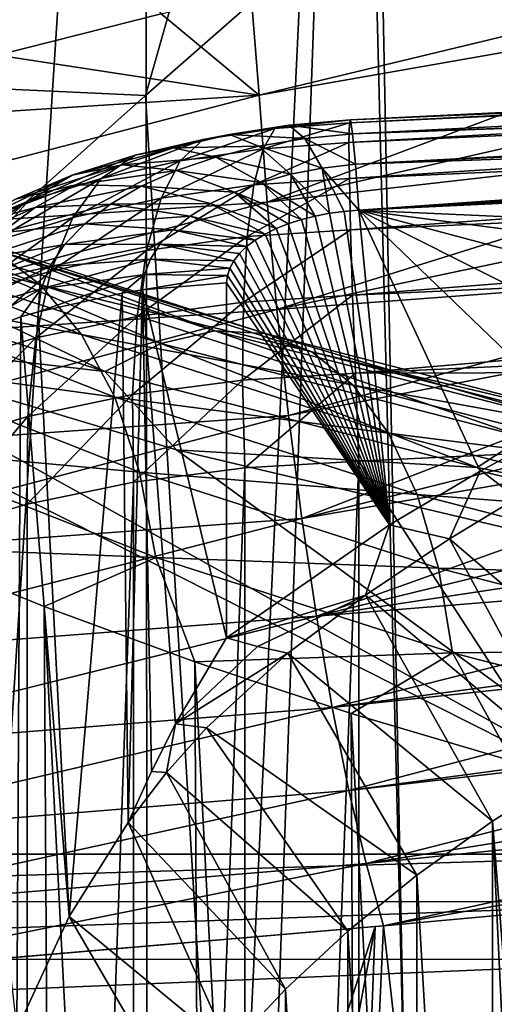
# Model space of a CAD drawing. Header units: metres. Extents: x -109 to 109, y -78 to 121.
# Tile 800 of 1056: x -8.34 to -6.61, y 0.94 to 4.54. Entities that reach past the tile are written whole.
import ezdxf

# ---------------------------------------------------------------- set-up
doc = ezdxf.new("R2010")
doc.units = ezdxf.units.M
doc.layers.add('solid_508554_SW0001', color=7, linetype='CONTINUOUS')

msp = doc.modelspace()

# ---------------------------------------------------------------- linework, layer by layer
at = {"layer": 'solid_508554_SW0001'}
for points in [[(-34.869118, 11.46491, -7.773969), (-4.682198, -7.183285, 2.992571), (-32.970078, 13.057232, -8.693296)], [(-4.682198, -7.183285, 2.992571), (-4.682198, 13.057236, -8.693299), (-32.970078, 13.057232, -8.693296)], [(-34.869118, 11.46491, -7.773969), (-36.770775, 9.875168, -6.856131), (-4.682198, -7.183285, 2.992571)], [(-8.575221, 9.975522, -28.92189), (-7.885233, 9.538446, -29.678926), (-8.7341, -3.651943, -52.525349)], [(-36.770775, 9.875168, -6.856131), (-37.230968, 9.509166, -6.64482), (-4.682198, -7.183285, 2.992571)], [(-7.885233, 9.538446, -29.678926), (-7.872476, -7.004437, -58.332043), (-8.7341, -3.651943, -52.525349)], [(-7.885233, 9.538446, -29.678926), (-7.105421, 9.139865, -30.369289), (-7.872476, -7.004437, -58.332043)], [(-37.230968, 9.509166, -6.64482), (-37.714027, 9.16053, -6.443535), (-4.682198, -7.183285, 2.992571)], [(-37.714027, 9.16053, -6.443535), (-38.218876, 8.830504, -6.252995), (-4.682198, -7.183285, 2.992571)], [(-7.105421, 9.139865, -30.369289), (-7.701826, -7.646026, -59.443306), (-7.872476, -7.004437, -58.332043)], [(-7.105421, 9.139865, -30.369289), (-6.703133, -11.294334, -65.76236), (-7.701826, -7.646026, -59.443306)], [(-7.105421, 9.139865, -30.369289), (-6.246564, 8.785279, -30.98345), (-6.703133, -11.294334, -65.76236)], [(-38.218876, 8.830504, -6.252995), (-38.744343, 8.520358, -6.073932), (-4.682198, -7.183285, 2.992571)], [(-6.246564, 8.785279, -30.98345), (-6.602909, -11.652555, -66.38282), (-6.703133, -11.294334, -65.76236)], [(-38.744343, 8.520358, -6.073932), (-39.28907, 8.231194, -5.906983), (-4.682198, -7.183285, 2.992571)], [(-39.28907, 8.231194, -5.906983), (-39.851555, 7.963991, -5.752713), (-4.682198, -7.183285, 2.992571)], [(-39.851555, 7.963991, -5.752713), (-40.430286, 7.719659, -5.611648), (-4.682198, -7.183285, 2.992571)], [(-40.430286, 7.719659, -5.611648), (-40.88192, 7.549141, -5.513199), (-4.682198, -7.183285, 2.992571)], [(-40.88192, 7.549141, -5.513199), (-41.024212, 7.498913, -5.4842), (-4.682198, -7.183285, 2.992571)], [(-41.024212, 7.498913, -5.4842), (-41.632576, 7.302232, -5.370646), (-4.682198, -7.183285, 2.992571)], [(-41.632576, 7.302232, -5.370646), (-42.254608, 7.130056, -5.271241), (-4.682198, -7.183285, 2.992571)], [(-42.254608, 7.130056, -5.271241), (-42.889103, 6.983013, -5.186345), (-4.682198, -7.183285, 2.992571)], [(-42.889103, 6.983013, -5.186345), (-43.534229, 6.861862, -5.116398), (-4.682198, -7.183285, 2.992571)], [(-43.534229, 6.861862, -5.116398), (-44.187977, 6.76719, -5.061739), (-4.682198, -7.183285, 2.992571)], [(-44.187977, 6.76719, -5.061739), (-44.848324, 6.699342, -5.022567), (-4.682198, -7.183285, 2.992571)], [(-44.848324, 6.699342, -5.022567), (-45.513195, 6.658569, -4.999027), (-4.682198, -7.183285, 2.992571)], [(-46.180508, 6.644997, -4.991191), (-50.351505, 6.265568, -4.772128), (-4.682198, -7.183285, 2.992571)], [(-45.513195, 6.658569, -4.999027), (-46.180508, 6.644997, -4.991191), (-4.682198, -7.183285, 2.992571)], [(-50.351505, 6.265568, -4.772128), (-50.351505, -7.183285, 2.992571), (-4.682198, -7.183285, 2.992571)], [(-6.194343, 5.728376, 25.642593), (-7.048951, 4.990737, 25.77706), (-6.423145, -19.82156, 39.123894)], [(-8.770687, 5.063399, 25.324755), (-8.701807, 4.296897, 25.597721), (-7.591055, 5.287495, 25.490839)], [(-7.591055, 5.287495, 25.490839), (-8.701807, 4.296897, 25.597721), (-7.88396, 4.258576, 25.879211)], [(-7.591055, 5.287495, 25.490839), (-7.88396, 4.258576, 25.879211), (-7.048951, 4.990737, 25.77706)], [(-8.423708, 4.406077, 22.20409), (-8.346806, 5.243896, 22.028639), (-7.826356, 4.557045, 22.25992)], [(-7.048951, 4.990737, 25.77706), (-7.88396, 4.258576, 25.879211), (-6.423145, -19.82156, 39.123894)], [(-5.455813, 4.745582, 22.610292), (-7.467934, 4.260381, 22.383812), (-7.498498, 4.639722, 22.289829)], [(-5.455813, 4.745582, 22.610292), (-5.448591, 4.614566, 22.644339), (-7.467934, 4.260381, 22.383812)], [(-7.467934, 4.260381, 22.383812), (-7.826356, 4.557045, 22.25992), (-7.498498, 4.639722, 22.289829)], [(-5.448591, 4.614566, 22.644339), (-7.439636, 3.870139, 22.426527), (-7.467934, 4.260381, 22.383812)], [(-5.448591, 4.614566, 22.644339), (-5.429585, 4.327186, 22.697714), (-7.439636, 3.870139, 22.426527)], [(-7.467934, 4.260381, 22.383812), (-8.423708, 4.406077, 22.20409), (-7.826356, 4.557045, 22.25992)], [(0, 4.491539, -7.178723), (-7.140763, 4.087758, -6.955553), (-7.139256, 4.159546, -7.341316)], [(0, 4.491539, -7.178723), (0, 4.412458, -6.807643), (-7.140763, 4.087758, -6.955553)], [(0, 4.513474, -7.558328), (-7.139256, 4.159546, -7.341316), (-7.134749, 4.17016, -7.733541)], [(0, 4.513474, -7.558328), (0, 4.491539, -7.178723), (-7.139256, 4.159546, -7.341316)], [(0, 4.477656, -7.936148), (0, 4.513474, -7.558328), (-7.134749, 4.17016, -7.733541)], [(0, 4.477656, -7.936148), (-7.134749, 4.17016, -7.733541), (-7.127353, 4.119335, -8.122563)], [(0, 4.477656, -7.936148), (-7.127353, 4.119335, -8.122563), (0, 4.384745, -8.305037)], [(-7.467934, 4.260381, 22.383812), (-9.515528, 4.129013, 22.097166), (-8.423708, 4.406077, 22.20409)], [(0, 4.412458, -6.807643), (-7.139232, 3.956565, -6.585753), (-7.140763, 4.087758, -6.955553)], [(0, 4.412458, -6.807643), (0, 4.277769, -6.45219), (-7.139232, 3.956565, -6.585753)], [(-7.127353, 4.119335, -8.122563), (-0.83752, 4.3416, -8.325222), (0, 4.384745, -8.305037)], [(-5.429585, 4.327186, 22.697714), (-5.411596, 4.100706, 22.7199), (-7.439636, 3.870139, 22.426527)], [(-7.127353, 4.119335, -8.122563), (-7.117248, 4.008322, -8.498796), (-0.83752, 4.3416, -8.325222)], [(-7.117248, 4.008322, -8.498796), (-1.675492, 4.271033, -8.42106), (-0.83752, 4.3416, -8.325222)], [(-8.701807, 4.296897, 25.597721), (-8.700568, 3.531929, 25.949848), (-7.88396, 4.258576, 25.879211)], [(0, 4.277769, -6.45219), (-7.1347, 3.769202, -6.241026), (-7.139232, 3.956565, -6.585753)], [(0, 4.277769, -6.45219), (0, 4.090988, -6.121739), (-7.1347, 3.769202, -6.241026)], [(-9.482802, 3.73597, 22.146383), (-9.515528, 4.129013, 22.097166), (-7.467934, 4.260381, 22.383812)], [(-9.482802, 3.73597, 22.146383), (-7.467934, 4.260381, 22.383812), (-7.439636, 3.870139, 22.426527)], [(-7.88396, 4.258576, 25.879211), (-8.700568, 3.531929, 25.949848), (-6.423145, -19.82156, 39.123894)], [(-7.117248, 4.008322, -8.498796), (-2.493376, 4.167216, -8.586226), (-1.675492, 4.271033, -8.42106)], [(-7.411006, 4.13823, -7.373403), (-7.134749, 4.17016, -7.733541), (-7.139256, 4.159546, -7.341316)], [(-7.411006, 4.13823, -7.373403), (-7.359873, 4.150794, -7.762232), (-7.134749, 4.17016, -7.733541)], [(-7.359873, 4.150794, -7.762232), (-7.127353, 4.119335, -8.122563), (-7.134749, 4.17016, -7.733541)], [(-7.117248, 4.008322, -8.498796), (-7.104699, 3.840052, -8.852633), (-2.493376, 4.167216, -8.586226)], [(-3.175287, 4.090367, -8.686564), (-2.493376, 4.167216, -8.586226), (-7.104699, 3.840052, -8.852633)], [(-7.757482, 4.020805, -7.062168), (-7.673395, 4.098655, -7.437445), (-7.411006, 4.13823, -7.373403)], [(-7.454155, 4.064878, -6.990366), (-7.757482, 4.020805, -7.062168), (-7.411006, 4.13823, -7.373403)], [(-7.673395, 4.098655, -7.437445), (-7.576527, 4.116431, -7.817267), (-7.359873, 4.150794, -7.762232)], [(-7.411006, 4.13823, -7.373403), (-7.673395, 4.098655, -7.437445), (-7.359873, 4.150794, -7.762232)], [(-7.359873, 4.150794, -7.762232), (-7.576527, 4.116431, -7.817267), (-7.302014, 4.102257, -8.147274)], [(-7.454155, 4.064878, -6.990366), (-7.139256, 4.159546, -7.341316), (-7.140763, 4.087758, -6.955553)], [(-7.454155, 4.064878, -6.990366), (-7.411006, 4.13823, -7.373403), (-7.139256, 4.159546, -7.341316)], [(-7.359873, 4.150794, -7.762232), (-7.302014, 4.102257, -8.147274), (-7.127353, 4.119335, -8.122563)], [(-8.045051, 3.956546, -7.16917), (-7.921562, 4.041752, -7.531737), (-7.673395, 4.098655, -7.437445)], [(-7.757482, 4.020805, -7.062168), (-8.045051, 3.956546, -7.16917), (-7.673395, 4.098655, -7.437445)], [(-7.921562, 4.041752, -7.531737), (-7.780772, 4.067916, -7.897056), (-7.576527, 4.116431, -7.817267)], [(-7.673395, 4.098655, -7.437445), (-7.921562, 4.041752, -7.531737), (-7.576527, 4.116431, -7.817267)], [(-7.576527, 4.116431, -7.817267), (-7.780772, 4.067916, -7.897056), (-7.469264, 4.073696, -8.192277)], [(-7.576527, 4.116431, -7.817267), (-7.469264, 4.073696, -8.192277), (-7.302014, 4.102257, -8.147274)], [(-7.302014, 4.102257, -8.147274), (-7.469264, 4.073696, -8.192277), (-7.238856, 3.993817, -8.519044)], [(-5.411596, 4.100706, 22.7199), (-7.404006, 3.478254, 22.418154), (-7.439636, 3.870139, 22.426527)], [(-5.411596, 4.100706, 22.7199), (-5.393621, 3.901347, 22.725248), (-7.404006, 3.478254, 22.418154)], [(-7.302014, 4.102257, -8.147274), (-7.117248, 4.008322, -8.498796), (-7.127353, 4.119335, -8.122563)], [(-7.302014, 4.102257, -8.147274), (-7.238856, 3.993817, -8.519044), (-7.117248, 4.008322, -8.498796)], [(-8.151199, 3.968769, -7.654091), (-7.969172, 4.006351, -7.99965), (-7.780772, 4.067916, -7.897056)], [(-7.921562, 4.041752, -7.531737), (-8.151199, 3.968769, -7.654091), (-7.780772, 4.067916, -7.897056)], [(-7.780772, 4.067916, -7.897056), (-7.969172, 4.006351, -7.99965), (-7.626149, 4.034394, -8.256127)], [(-7.826716, 3.8848, -6.700681), (-7.757482, 4.020805, -7.062168), (-7.454155, 4.064878, -6.990366)], [(-7.488256, 3.932542, -6.622556), (-7.826716, 3.8848, -6.700681), (-7.454155, 4.064878, -6.990366)], [(-7.780772, 4.067916, -7.897056), (-7.626149, 4.034394, -8.256127), (-7.469264, 4.073696, -8.192277)], [(-7.469264, 4.073696, -8.192277), (-7.626149, 4.034394, -8.256127), (-7.354249, 3.971503, -8.553238)], [(-7.488256, 3.932542, -6.622556), (-7.140763, 4.087758, -6.955553), (-7.139232, 3.956565, -6.585753)], [(-7.488256, 3.932542, -6.622556), (-7.454155, 4.064878, -6.990366), (-7.140763, 4.087758, -6.955553)], [(-7.469264, 4.073696, -8.192277), (-7.354249, 3.971503, -8.553238), (-7.238856, 3.993817, -8.519044)], [(0, 4.090988, -6.121739), (-7.12728, 3.530285, -5.929863), (-7.1347, 3.769202, -6.241026)], [(0, 4.090988, -6.121739), (0, 3.855838, -5.822907), (-7.12728, 3.530285, -5.929863)], [(-3.515445, 4.045374, -8.745728), (-3.175287, 4.090367, -8.686564), (-7.104699, 3.840052, -8.852633)], [(-8.311754, 3.873469, -7.308987), (-8.151199, 3.968769, -7.654091), (-7.921562, 4.041752, -7.531737)], [(-8.045051, 3.956546, -7.16917), (-8.311754, 3.873469, -7.308987), (-7.921562, 4.041752, -7.531737)], [(-7.969172, 4.006351, -7.99965), (-7.770159, 3.985288, -8.337153), (-7.626149, 4.034394, -8.256127)], [(-7.626149, 4.034394, -8.256127), (-7.770159, 3.985288, -8.337153), (-7.461501, 3.942012, -8.600106)], [(-7.626149, 4.034394, -8.256127), (-7.461501, 3.942012, -8.600106), (-7.354249, 3.971503, -8.553238)], [(-3.515445, 4.045374, -8.745728), (-7.104699, 3.840052, -8.852633), (-3.857205, 3.994966, -8.811123)], [(-9.332389, 3.987858, -30.904497), (-8.266363, 3.568692, -31.630514), (-9.163643, 3.799146, -30.570675)], [(-8.44107, 3.698226, -31.988596), (-8.266363, 3.568692, -31.630514), (-9.332389, 3.987858, -30.904497)], [(-8.358425, 3.88137, -7.801935), (-8.138683, 3.933201, -8.122846), (-7.969172, 4.006351, -7.99965)], [(-8.151199, 3.968769, -7.654091), (-8.358425, 3.88137, -7.801935), (-7.969172, 4.006351, -7.99965)], [(-8.148195, 3.814398, -6.818286), (-8.045051, 3.956546, -7.16917), (-7.757482, 4.020805, -7.062168)], [(-7.826716, 3.8848, -6.700681), (-8.148195, 3.814398, -6.818286), (-7.757482, 4.020805, -7.062168)], [(-7.969172, 4.006351, -7.99965), (-8.138683, 3.933201, -8.122846), (-7.770159, 3.985288, -8.337153)], [(-7.238856, 3.993817, -8.519044), (-7.354249, 3.971503, -8.553238), (-7.21144, 3.829141, -8.864075)], [(-7.238856, 3.993817, -8.519044), (-7.104699, 3.840052, -8.852633), (-7.117248, 4.008322, -8.498796)], [(-7.238856, 3.993817, -8.519044), (-7.21144, 3.829141, -8.864075), (-7.158081, 3.836063, -8.855812)], [(-7.238856, 3.993817, -8.519044), (-7.158081, 3.836063, -8.855812), (-7.104699, 3.840052, -8.852633)], [(-4.726096, 3.734763, -9.201123), (-3.857205, 3.994966, -8.811123), (-7.104699, 3.840052, -8.852633)], [(-8.552944, 3.773404, -7.478731), (-8.358425, 3.88137, -7.801935), (-8.151199, 3.968769, -7.654091)], [(-8.311754, 3.873469, -7.308987), (-8.552944, 3.773404, -7.478731), (-8.151199, 3.968769, -7.654091)], [(-8.446883, 3.722799, -6.972841), (-8.311754, 3.873469, -7.308987), (-8.045051, 3.956546, -7.16917)], [(-8.148195, 3.814398, -6.818286), (-8.446883, 3.722799, -6.972841), (-8.045051, 3.956546, -7.16917)], [(-8.138683, 3.933201, -8.122846), (-7.899133, 3.927619, -8.433558), (-7.770159, 3.985288, -8.337153)], [(-7.770159, 3.985288, -8.337153), (-7.899133, 3.927619, -8.433558), (-7.559061, 3.906101, -8.658286)], [(-7.770159, 3.985288, -8.337153), (-7.559061, 3.906101, -8.658286), (-7.461501, 3.942012, -8.600106)], [(-7.512469, 3.744484, -6.279035), (-7.139232, 3.956565, -6.585753), (-7.1347, 3.769202, -6.241026)], [(-7.512469, 3.744484, -6.279035), (-7.488256, 3.932542, -6.622556), (-7.139232, 3.956565, -6.585753)], [(-7.354249, 3.971503, -8.553238), (-7.461501, 3.942012, -8.600106), (-7.263866, 3.819273, -8.877506)], [(-7.354249, 3.971503, -8.553238), (-7.263866, 3.819273, -8.877506), (-7.21144, 3.829141, -8.864075)], [(-8.539718, 3.781359, -7.972254), (-8.286581, 3.849999, -8.264098), (-8.138683, 3.933201, -8.122846)], [(-8.358425, 3.88137, -7.801935), (-8.539718, 3.781359, -7.972254), (-8.138683, 3.933201, -8.122846)], [(-8.138683, 3.933201, -8.122846), (-8.286581, 3.849999, -8.264098), (-7.899133, 3.927619, -8.433558)], [(-8.286581, 3.849999, -8.264098), (-8.011185, 3.862623, -8.543313), (-7.899133, 3.927619, -8.433558)], [(-7.899133, 3.927619, -8.433558), (-8.011185, 3.862623, -8.543313), (-7.645675, 3.864764, -8.726416)], [(-7.899133, 3.927619, -8.433558), (-7.645675, 3.864764, -8.726416), (-7.559061, 3.906101, -8.658286)], [(-7.879394, 3.69399, -6.361889), (-7.826716, 3.8848, -6.700681), (-7.488256, 3.932542, -6.622556)], [(-7.512469, 3.744484, -6.279035), (-7.879394, 3.69399, -6.361889), (-7.488256, 3.932542, -6.622556)], [(-7.461501, 3.942012, -8.600106), (-7.559061, 3.906101, -8.658286), (-7.314448, 3.806559, -8.895995)], [(-7.461501, 3.942012, -8.600106), (-7.314448, 3.806559, -8.895995), (-7.263866, 3.819273, -8.877506)], [(-8.228456, 3.618809, -6.487731), (-8.148195, 3.814398, -6.818286), (-7.826716, 3.8848, -6.700681)], [(-7.879394, 3.69399, -6.361889), (-8.228456, 3.618809, -6.487731), (-7.826716, 3.8848, -6.700681)], [(-7.559061, 3.906101, -8.658286), (-7.645675, 3.864764, -8.726416), (-7.406646, 3.77341, -8.946971)], [(-7.559061, 3.906101, -8.658286), (-7.406646, 3.77341, -8.946971), (-7.362302, 3.79118, -8.919289)], [(-7.559061, 3.906101, -8.658286), (-7.362302, 3.79118, -8.919289), (-7.314448, 3.806559, -8.895995)], [(-5.393621, 3.901347, 22.725248), (-5.365959, 3.630142, 22.711248), (-7.404006, 3.478254, 22.418154)], [(-10.457149, 3.864108, -33.10717), (-11.492039, 1.491955, -37.215858), (-5.75, 1.491955, -37.215858)], [(-9.157907, 3.382227, -33.941811), (-10.457149, 3.864108, -33.10717), (-5.75, 1.491955, -37.215858)], [(-9.449465, 3.338846, 22.142536), (-9.482802, 3.73597, 22.146383), (-7.439636, 3.870139, 22.426527)], [(-9.449465, 3.338846, 22.142536), (-7.439636, 3.870139, 22.426527), (-7.404006, 3.478254, 22.418154)], [(-8.717449, 3.611963, -7.161196), (-8.552944, 3.773404, -7.478731), (-8.311754, 3.873469, -7.308987)], [(-8.446883, 3.722799, -6.972841), (-8.717449, 3.611963, -7.161196), (-8.311754, 3.873469, -7.308987)], [(-8.692028, 3.670404, -8.161694), (-8.410537, 3.758071, -8.420595), (-8.286581, 3.849999, -8.264098)], [(-8.539718, 3.781359, -7.972254), (-8.692028, 3.670404, -8.161694), (-8.286581, 3.849999, -8.264098)], [(-8.410537, 3.758071, -8.420595), (-8.104743, 3.79126, -8.664199), (-8.011185, 3.862623, -8.543313)], [(-8.286581, 3.849999, -8.264098), (-8.410537, 3.758071, -8.420595), (-8.011185, 3.862623, -8.543313)], [(-8.011185, 3.862623, -8.543313), (-8.104743, 3.79126, -8.664199), (-7.720315, 3.81892, -8.80302)], [(-8.011185, 3.862623, -8.543313), (-7.720315, 3.81892, -8.80302), (-7.645675, 3.864764, -8.726416)], [(-7.645675, 3.864764, -8.726416), (-7.720315, 3.81892, -8.80302), (-7.446964, 3.753492, -8.978654)], [(-7.645675, 3.864764, -8.726416), (-7.446964, 3.753492, -8.978654), (-7.406646, 3.77341, -8.946971)], [(0, 3.855838, -5.822907), (-7.117155, 3.2457, -5.659927), (-7.12728, 3.530285, -5.929863)], [(0, 3.855838, -5.822907), (0, 3.578373, -5.563457), (-7.117155, 3.2457, -5.659927)], [(-8.553258, 3.52047, -6.653932), (-8.446883, 3.722799, -6.972841), (-8.148195, 3.814398, -6.818286)], [(-8.228456, 3.618809, -6.487731), (-8.553258, 3.52047, -6.653932), (-8.148195, 3.814398, -6.818286)], [(-8.104743, 3.79126, -8.664199), (-7.782179, 3.769155, -8.886503), (-7.720315, 3.81892, -8.80302)], [(-7.720315, 3.81892, -8.80302), (-7.782179, 3.769155, -8.886503), (-7.482921, 3.731603, -9.014055)], [(-7.720315, 3.81892, -8.80302), (-7.482921, 3.731603, -9.014055), (-7.446964, 3.753492, -8.978654)], [(-6.993259, 2.692819, -10.847481), (-7.314448, 3.806559, -8.895995), (-7.362302, 3.79118, -8.919289)], [(-6.993259, 2.692819, -10.847481), (-7.263866, 3.819273, -8.877506), (-7.314448, 3.806559, -8.895995)], [(-6.993259, 2.692819, -10.847481), (-7.21144, 3.829141, -8.864075), (-7.263866, 3.819273, -8.877506)], [(-6.993259, 2.692819, -10.847481), (-7.158081, 3.836063, -8.855812), (-7.21144, 3.829141, -8.864075)], [(-6.993259, 2.692819, -10.847481), (-7.104699, 3.840052, -8.852633), (-7.158081, 3.836063, -8.855812)], [(-5.144626, 3.586723, -9.428305), (-4.726096, 3.734763, -9.201123), (-7.104699, 3.840052, -8.852633)], [(-5.549548, 3.427422, -9.675942), (-5.144626, 3.586723, -9.428305), (-7.104699, 3.840052, -8.852633)], [(-5.938717, 3.257519, -9.943042), (-5.549548, 3.427422, -9.675942), (-7.104699, 3.840052, -8.852633)], [(-6.310195, 3.07783, -10.228329), (-5.938717, 3.257519, -9.943042), (-7.104699, 3.840052, -8.852633)], [(-6.662236, 2.889269, -10.530337), (-6.310195, 3.07783, -10.228329), (-7.104699, 3.840052, -8.852633)], [(-6.993259, 2.692819, -10.847481), (-6.662236, 2.889269, -10.530337), (-7.104699, 3.840052, -8.852633)], [(-9.163643, 3.799146, -30.570675), (-8.116893, 3.38756, -31.283564), (-9.026679, 3.563796, -30.252279)], [(-8.266363, 3.568692, -31.630514), (-8.116893, 3.38756, -31.283564), (-9.163643, 3.799146, -30.570675)], [(-9.080484, 3.757282, -33.059536), (-7.827236, 3.354575, -33.757046), (-8.852139, 3.79345, -32.710144)], [(-8.852139, 3.79345, -32.710144), (-7.630406, 3.40087, -33.390114), (-8.637607, 3.773636, -32.350826)], [(-7.827236, 3.354575, -33.757046), (-7.630406, 3.40087, -33.390114), (-8.852139, 3.79345, -32.710144)], [(-8.637607, 3.773636, -32.350826), (-7.445482, 3.39057, -33.014317), (-8.44107, 3.698226, -31.988596)], [(-7.630406, 3.40087, -33.390114), (-7.445482, 3.39057, -33.014317), (-8.637607, 3.773636, -32.350826)], [(-8.508856, 3.659534, -8.589569), (-8.178718, 3.715254, -8.794189), (-8.104743, 3.79126, -8.664199)], [(-8.410537, 3.758071, -8.420595), (-8.508856, 3.659534, -8.589569), (-8.104743, 3.79126, -8.664199)], [(-8.104743, 3.79126, -8.664199), (-8.178718, 3.715254, -8.794189), (-7.782179, 3.769155, -8.886503)], [(-6.993259, 2.692819, -10.847481), (-7.406646, 3.77341, -8.946971), (-7.446964, 3.753492, -8.978654)], [(-6.993259, 2.692819, -10.847481), (-7.362302, 3.79118, -8.919289), (-7.406646, 3.77341, -8.946971)], [(-9.31819, 3.665838, -33.392189), (-8.032134, 3.252589, -34.10796), (-9.080484, 3.757282, -33.059536)], [(-8.032134, 3.252589, -34.10796), (-7.827236, 3.354575, -33.757046), (-9.080484, 3.757282, -33.059536)], [(-8.178718, 3.715254, -8.794189), (-7.830795, 3.716768, -8.975607), (-7.782179, 3.769155, -8.886503)], [(-7.914215, 3.453076, -6.054138), (-7.879394, 3.69399, -6.361889), (-7.512469, 3.744484, -6.279035)], [(-7.526198, 3.505336, -5.968265), (-7.914215, 3.453076, -6.054138), (-7.512469, 3.744484, -6.279035)], [(-7.782179, 3.769155, -8.886503), (-7.830795, 3.716768, -8.975607), (-7.514191, 3.707921, -9.052889)], [(-7.782179, 3.769155, -8.886503), (-7.514191, 3.707921, -9.052889), (-7.482921, 3.731603, -9.014055)], [(-7.526198, 3.505336, -5.968265), (-7.1347, 3.769202, -6.241026), (-7.12728, 3.530285, -5.929863)], [(-7.526198, 3.505336, -5.968265), (-7.512469, 3.744484, -6.279035), (-7.1347, 3.769202, -6.241026)], [(-6.993259, 2.692819, -10.847481), (-7.446964, 3.753492, -8.978654), (-7.482921, 3.731603, -9.014055)], [(-8.580019, 3.555722, -8.767875), (-8.232126, 3.635469, -8.93089), (-8.178718, 3.715254, -8.794189)], [(-8.508856, 3.659534, -8.589569), (-8.580019, 3.555722, -8.767875), (-8.178718, 3.715254, -8.794189)], [(-8.232126, 3.635469, -8.93089), (-7.865721, 3.662151, -9.068723), (-7.830795, 3.716768, -8.975607)], [(-8.178718, 3.715254, -8.794189), (-8.232126, 3.635469, -8.93089), (-7.830795, 3.716768, -8.975607)], [(-7.830795, 3.716768, -8.975607), (-7.865721, 3.662151, -9.068723), (-7.560926, 3.656454, -9.138769)], [(-7.830795, 3.716768, -8.975607), (-7.560926, 3.656454, -9.138769), (-7.54035, 3.682734, -9.094688)], [(-7.830795, 3.716768, -8.975607), (-7.54035, 3.682734, -9.094688), (-7.514191, 3.707921, -9.052889)], [(-6.993259, 2.692819, -10.847481), (-7.514191, 3.707921, -9.052889), (-7.54035, 3.682734, -9.094688)], [(-6.993259, 2.692819, -10.847481), (-7.482921, 3.731603, -9.014055), (-7.514191, 3.707921, -9.052889)], [(-9.31819, 3.665838, -33.392189), (-9.157907, 3.382227, -33.941811), (-8.032134, 3.252589, -34.10796)], [(-8.44107, 3.698226, -31.988596), (-7.276071, 3.323876, -32.63699), (-8.266363, 3.568692, -31.630514)], [(-7.445482, 3.39057, -33.014317), (-7.276071, 3.323876, -32.63699), (-8.44107, 3.698226, -31.988596)], [(-8.283854, 3.374598, -6.185645), (-8.228456, 3.618809, -6.487731), (-7.879394, 3.69399, -6.361889)], [(-7.914215, 3.453076, -6.054138), (-8.283854, 3.374598, -6.185645), (-7.879394, 3.69399, -6.361889)], [(-6.993259, 2.692819, -10.847481), (-7.54035, 3.682734, -9.094688), (-7.560926, 3.656454, -9.138769)], [(-8.623158, 3.44861, -8.952649), (-8.264448, 3.55342, -9.072271), (-8.232126, 3.635469, -8.93089)], [(-8.580019, 3.555722, -8.767875), (-8.623158, 3.44861, -8.952649), (-8.232126, 3.635469, -8.93089)], [(-8.264448, 3.55342, -9.072271), (-7.886787, 3.606336, -9.164678), (-7.865721, 3.662151, -9.068723)], [(-8.232126, 3.635469, -8.93089), (-8.264448, 3.55342, -9.072271), (-7.865721, 3.662151, -9.068723)], [(-7.865721, 3.662151, -9.068723), (-7.886787, 3.606336, -9.164678), (-7.575632, 3.629536, -9.184365)], [(-7.886787, 3.606336, -9.164678), (-7.584384, 3.602442, -9.230681), (-7.575632, 3.629536, -9.184365)], [(-7.865721, 3.662151, -9.068723), (-7.575632, 3.629536, -9.184365), (-7.560926, 3.656454, -9.138769)], [(-6.993259, 2.692819, -10.847481), (-7.575632, 3.629536, -9.184365), (-7.584384, 3.602442, -9.230681)], [(-6.993259, 2.692819, -10.847481), (-7.560926, 3.656454, -9.138769), (-7.575632, 3.629536, -9.184365)], [(-5.365959, 3.630142, 22.711248), (-7.361657, 3.09147, 22.358837), (-7.404006, 3.478254, 22.418154)], [(-5.365959, 3.630142, 22.711248), (-5.348654, 3.476753, 22.692333), (-7.361657, 3.09147, 22.358837)], [(-8.628256, 3.271467, -6.360118), (-8.553258, 3.52047, -6.653932), (-8.228456, 3.618809, -6.487731)], [(-8.283854, 3.374598, -6.185645), (-8.628256, 3.271467, -6.360118), (-8.228456, 3.618809, -6.487731)], [(-7.886787, 3.606336, -9.164678), (-8.275267, 3.470196, -9.216093), (-7.968457, 3.53858, -9.255575)], [(-8.264448, 3.55342, -9.072271), (-8.275267, 3.470196, -9.216093), (-7.886787, 3.606336, -9.164678)], [(-7.886787, 3.606336, -9.164678), (-7.968457, 3.53858, -9.255575), (-7.893813, 3.549899, -9.26211)], [(-7.886787, 3.606336, -9.164678), (-7.893813, 3.549899, -9.26211), (-7.584384, 3.602442, -9.230681)], [(-7.893813, 3.549899, -9.26211), (-7.587249, 3.575611, -9.276956), (-7.584384, 3.602442, -9.230681)], [(-6.993259, 2.692819, -10.847481), (-7.584384, 3.602442, -9.230681), (-7.587249, 3.575611, -9.276956)], [(-9.026679, 3.563796, -30.252279), (-7.995574, 3.158361, -30.954512), (-8.92417, 3.286398, -29.955519)], [(-8.116893, 3.38756, -31.283564), (-7.995574, 3.158361, -30.954512), (-9.026679, 3.563796, -30.252279)], [(-8.266363, 3.568692, -31.630514), (-7.125476, 3.20209, -32.265488), (-8.116893, 3.38756, -31.283564)], [(-7.276071, 3.323876, -32.63699), (-7.125476, 3.20209, -32.265488), (-8.266363, 3.568692, -31.630514)], [(-7.893813, 3.549899, -9.26211), (-7.587249, 2.280636, -11.519917), (-7.587249, 3.575611, -9.276956)], [(-6.993259, 2.692819, -10.847481), (-7.587249, 3.575611, -9.276956), (-7.587249, 2.280636, -11.519917)], [(0, 3.578373, -5.563457), (0, 3.264459, -5.348838), (-7.117155, 3.2457, -5.659927)], [(-8.700568, 3.531929, 25.949848), (-8.487958, -20.147076, 38.560081), (-6.423145, -19.82156, 39.123894)], [(-8.264448, 3.55342, -9.072271), (-8.637618, 3.339785, -9.1408), (-8.338635, 3.451479, -9.205287)], [(-8.623158, 3.44861, -8.952649), (-8.637618, 3.339785, -9.1408), (-8.264448, 3.55342, -9.072271)], [(-8.264448, 3.55342, -9.072271), (-8.338635, 3.451479, -9.205287), (-8.275267, 3.470196, -9.216093)], [(-7.968457, 3.53858, -9.255575), (-8.275267, 3.470196, -9.216093), (-8.16156, 1.264881, -13.104061)], [(-7.968457, 3.53858, -9.255575), (-8.16156, 1.264881, -13.104061), (-7.947216, 1.607883, -12.607555)], [(-7.893813, 3.549899, -9.26211), (-7.968457, 3.53858, -9.255575), (-7.947216, 1.607883, -12.607555)], [(-7.862052, 1.793628, -12.313774), (-7.893813, 3.549899, -9.26211), (-7.947216, 1.607883, -12.607555)], [(-7.773617, 1.967854, -12.034681), (-7.587249, 2.280636, -11.519917), (-7.893813, 3.549899, -9.26211)], [(-7.862052, 1.793628, -12.313774), (-7.773617, 1.967854, -12.034681), (-7.893813, 3.549899, -9.26211)], [(-7.529104, 3.220989, -5.6979), (-7.12728, 3.530285, -5.929863), (-7.117155, 3.2457, -5.659927)], [(-7.529104, 3.220989, -5.6979), (-7.526198, 3.505336, -5.968265), (-7.12728, 3.530285, -5.929863)], [(-7.930323, 3.167992, -5.785009), (-7.914215, 3.453076, -6.054138), (-7.526198, 3.505336, -5.968265)], [(-7.529104, 3.220989, -5.6979), (-7.930323, 3.167992, -5.785009), (-7.526198, 3.505336, -5.968265)], [(-9.409582, 2.946307, 22.086351), (-9.449465, 3.338846, 22.142536), (-7.404006, 3.478254, 22.418154)], [(-9.409582, 2.946307, 22.086351), (-7.404006, 3.478254, 22.418154), (-7.361657, 3.09147, 22.358837)], [(-8.338635, 3.451479, -9.205287), (-8.637618, 3.339785, -9.1408), (-8.352513, 0.851427, -13.698732)], [(-8.338635, 3.451479, -9.205287), (-8.352513, 0.851427, -13.698732), (-8.16156, 1.264881, -13.104061)], [(-8.275267, 3.470196, -9.216093), (-8.338635, 3.451479, -9.205287), (-8.16156, 1.264881, -13.104061)], [(-8.313025, 3.08778, -5.919471), (-8.283854, 3.374598, -6.185645), (-7.914215, 3.453076, -6.054138)], [(-7.930323, 3.167992, -5.785009), (-8.313025, 3.08778, -5.919471), (-7.914215, 3.453076, -6.054138)], [(-5.348654, 3.476753, 22.692333), (-7.313319, 2.716445, 22.249598), (-7.361657, 3.09147, 22.358837)], [(-5.348654, 3.476753, 22.692333), (-5.315946, 3.212416, 22.640471), (-7.313319, 2.716445, 22.249598)], [(-7.770446, 2.966351, -34.662128), (-9.157907, 3.382227, -33.941811), (-5.75, 1.491955, -37.215858)], [(-8.032134, 3.252589, -34.10796), (-9.157907, 3.382227, -33.941811), (-7.770446, 2.966351, -34.662128)], [(-8.116893, 3.38756, -31.283564), (-6.996635, 3.027587, -31.907055), (-7.995574, 3.158361, -30.954512)], [(-7.125476, 3.20209, -32.265488), (-6.996635, 3.027587, -31.907055), (-8.116893, 3.38756, -31.283564)], [(-7.827236, 3.354575, -33.757046), (-6.503103, 3.013256, -34.348228), (-7.630406, 3.40087, -33.390114)], [(-7.630406, 3.40087, -33.390114), (-6.339571, 3.068134, -33.966427), (-7.445482, 3.39057, -33.014317)], [(-6.503103, 3.013256, -34.348228), (-6.339571, 3.068134, -33.966427), (-7.630406, 3.40087, -33.390114)], [(-7.445482, 3.39057, -33.014317), (-6.18593, 3.065897, -33.576668), (-7.276071, 3.323876, -32.63699)], [(-6.339571, 3.068134, -33.966427), (-6.18593, 3.065897, -33.576668), (-7.445482, 3.39057, -33.014317)], [(-8.670031, 2.981923, -6.098636), (-8.628256, 3.271467, -6.360118), (-8.283854, 3.374598, -6.185645)], [(-8.313025, 3.08778, -5.919471), (-8.670031, 2.981923, -6.098636), (-8.283854, 3.374598, -6.185645)], [(-8.032134, 3.252589, -34.10796), (-6.673338, 2.902335, -34.714615), (-7.827236, 3.354575, -33.757046)], [(-6.673338, 2.902335, -34.714615), (-6.503103, 3.013256, -34.348228), (-7.827236, 3.354575, -33.757046)], [(-7.276071, 3.323876, -32.63699), (-6.045178, 3.006592, -33.186543), (-7.125476, 3.20209, -32.265488)], [(-6.18593, 3.065897, -33.576668), (-6.045178, 3.006592, -33.186543), (-7.276071, 3.323876, -32.63699)], [(-8.92417, 3.286398, -29.955519), (-7.904774, 2.885567, -30.649776), (-8.858112, 2.972362, -29.686182)], [(-7.995574, 3.158361, -30.954512), (-7.904774, 2.885567, -30.649776), (-8.92417, 3.286398, -29.955519)], [(-8.032134, 3.252589, -34.10796), (-7.770446, 2.966351, -34.662128), (-6.673338, 2.902335, -34.714615)], [(-7.529104, 3.220989, -5.6979), (-7.117155, 3.2457, -5.659927), (-7.520929, 2.901545, -5.476306)], [(-7.117155, 3.2457, -5.659927), (-7.104699, 2.925546, -5.439649), (-7.520929, 2.901545, -5.476306)], [(-7.117155, 3.2457, -5.659927), (0, 3.264459, -5.348838), (-7.104699, 2.925546, -5.439649)], [(0, 3.264459, -5.348838), (0, -7.99651, 1.152685), (-7.104699, 2.925546, -5.439649)], [(-7.529104, 3.220989, -5.6979), (-7.927061, 2.848905, -5.562839), (-7.930323, 3.167992, -5.785009)], [(-7.529104, 3.220989, -5.6979), (-7.520929, 2.901545, -5.476306), (-7.927061, 2.848905, -5.562839)], [(-5.315946, 3.212416, 22.640471), (-5.295602, 3.062057, 22.59964), (-7.313319, 2.716445, 22.249598)], [(-7.125476, 3.20209, -32.265488), (-5.920059, 2.891372, -32.803665), (-6.996635, 3.027587, -31.907055)], [(-6.045178, 3.006592, -33.186543), (-5.920059, 2.891372, -32.803665), (-7.125476, 3.20209, -32.265488)], [(-7.930323, 3.167992, -5.785009), (-7.927061, 2.848905, -5.562839), (-8.315114, 2.768545, -5.697483)], [(-7.930323, 3.167992, -5.785009), (-8.315114, 2.768545, -5.697483), (-8.313025, 3.08778, -5.919471)], [(-7.995574, 3.158361, -30.954512), (-6.89206, 2.803769, -31.568686), (-7.904774, 2.885567, -30.649776)], [(-6.996635, 3.027587, -31.907055), (-6.89206, 2.803769, -31.568686), (-7.995574, 3.158361, -30.954512)], [(-9.363859, 2.565282, 21.978821), (-9.409582, 2.946307, 22.086351), (-7.361657, 3.09147, 22.358837)], [(-9.363859, 2.565282, 21.978821), (-7.361657, 3.09147, 22.358837), (-7.313319, 2.716445, 22.249598)], [(-8.313025, 3.08778, -5.919471), (-8.315114, 2.768545, -5.697483), (-8.677582, 2.662102, -5.877673)], [(-8.313025, 3.08778, -5.919471), (-8.677582, 2.662102, -5.877673), (-8.670031, 2.981923, -6.098636)], [(-5.295602, 3.062057, 22.59964), (-7.259822, 2.359634, 22.092314), (-7.313319, 2.716445, 22.249598)], [(-5.295602, 3.062057, 22.59964), (-5.264169, 2.846483, 22.525833), (-7.259822, 2.359634, 22.092314)], [(-6.447882, 2.838446, -10.658405), (-6.310195, 3.07783, -10.228329), (-6.662236, 2.889269, -10.530337)], [(-6.996635, 3.027587, -31.907055), (-5.813015, 2.722487, -32.435501), (-6.89206, 2.803769, -31.568686)], [(-5.920059, 2.891372, -32.803665), (-5.813015, 2.722487, -32.435501), (-6.996635, 3.027587, -31.907055)], [(-6.673338, 2.902335, -34.714615), (-5.254107, 2.618248, -35.206669), (-6.503103, 3.013256, -34.348228)], [(-8.858112, 2.972362, -29.686182), (-7.846262, 2.574498, -30.375301), (-8.782855, 2.6111, -29.486839)], [(-7.904774, 2.885567, -30.649776), (-7.846262, 2.574498, -30.375301), (-8.858112, 2.972362, -29.686182)], [(-6.308131, 2.620485, -35.261189), (-7.770446, 2.966351, -34.662128), (-5.75, 1.491955, -37.215858)], [(-6.673338, 2.902335, -34.714615), (-7.770446, 2.966351, -34.662128), (-6.308131, 2.620485, -35.261189)], [(-7.520951, -7.925469, 0.774669), (-7.104699, 2.925546, -5.439649), (-7.104699, -7.905698, 0.813772)], [(-7.520929, 2.901545, -5.476306), (-7.104699, 2.925546, -5.439649), (-7.520951, -7.925469, 0.774669)], [(0, -7.99651, 1.152685), (-7.104699, -7.905698, 0.813772), (-7.104699, 2.925546, -5.439649)], [(-7.927061, 2.848905, -5.562839), (-7.520929, 2.901545, -5.476306), (-7.927058, -7.974061, 0.685805)], [(-7.520929, 2.901545, -5.476306), (-7.520951, -7.925469, 0.774669), (-7.927058, -7.974061, 0.685805)], [(-7.904774, 2.885567, -30.649776), (-6.813792, 2.535002, -31.256975), (-7.846262, 2.574498, -30.375301)], [(-6.89206, 2.803769, -31.568686), (-6.813792, 2.535002, -31.256975), (-7.904774, 2.885567, -30.649776)], [(-6.774283, 2.64152, -10.978208), (-6.662236, 2.889269, -10.530337), (-6.993259, 2.692819, -10.847481)], [(-6.774283, 2.64152, -10.978208), (-6.447882, 2.838446, -10.658405), (-6.662236, 2.889269, -10.530337)], [(-6.673338, 2.902335, -34.714615), (-6.308131, 2.620485, -35.261189), (-5.254107, 2.618248, -35.206669)], [(-7.927061, 2.848905, -5.562839), (-7.927058, -7.974061, 0.685805), (-8.315125, -8.050487, 0.548883)], [(-8.315114, 2.768545, -5.697483), (-7.927061, 2.848905, -5.562839), (-8.315125, -8.050487, 0.548883)], [(-5.264169, 2.846483, 22.525833), (-5.235554, 2.665703, 22.44906), (-7.259822, 2.359634, 22.092314)], [(-6.000896, 1.979474, -10.771451), (-6.447882, 2.838446, -10.658405), (-6.774283, 2.64152, -10.978208)], [(-6.89206, 2.803769, -31.568686), (-5.72613, 2.503229, -32.089233), (-6.813792, 2.535002, -31.256975)], [(-5.813015, 2.722487, -32.435501), (-5.72613, 2.503229, -32.089233), (-6.89206, 2.803769, -31.568686)], [(-8.677582, 2.662102, -5.877673), (-8.315114, 2.768545, -5.697483), (-8.315125, -8.050487, 0.548883)], [(-9.313101, 2.202495, 21.82184), (-9.363859, 2.565282, 21.978821), (-7.313319, 2.716445, 22.249598)], [(-9.313101, 2.202495, 21.82184), (-7.313319, 2.716445, 22.249598), (-7.259822, 2.359634, 22.092314)], [(-8.677582, 2.662102, -5.877673), (-8.315125, -8.050487, 0.548883), (-8.677587, -8.153314, 0.366606)], [(-7.079892, 2.436602, -11.313289), (-6.993259, 2.692819, -10.847481), (-7.587249, 2.280636, -11.519917)], [(-5.235554, 2.665703, 22.44906), (-5.211932, 2.526049, 22.379631), (-7.259822, 2.359634, 22.092314)], [(-7.079892, 2.436602, -11.313289), (-6.774283, 2.64152, -10.978208), (-6.993259, 2.692819, -10.847481)], [(-6.319788, 1.800308, -11.081775), (-6.774283, 2.64152, -10.978208), (-7.079892, 2.436602, -11.313289)], [(-6.000896, 1.979474, -10.771451), (-6.774283, 2.64152, -10.978208), (-6.319788, 1.800308, -11.081775)], [(-8.782855, 2.6111, -29.486839), (-8.181185, -9.318447, -22.451603), (-8.698686, -9.097452, -22.06883)], [(-8.782855, 2.6111, -29.486839), (-8.253401, 2.395243, -29.860714), (-8.181185, -9.318447, -22.451603)], [(-7.846262, 2.574498, -30.375301), (-8.253401, 2.395243, -29.860714), (-8.782855, 2.6111, -29.486839)], [(-7.846262, 2.574498, -30.375301), (-7.70276, 2.193072, -30.210884), (-8.253401, 2.395243, -29.860714)], [(-7.846262, 2.574498, -30.375301), (-6.763356, 2.226527, -30.978004), (-7.70276, 2.193072, -30.210884)], [(-6.813792, 2.535002, -31.256975), (-6.763356, 2.226527, -30.978004), (-7.846262, 2.574498, -30.375301)], [(-5.211932, 2.526049, 22.379631), (-7.202088, 2.027179, 21.889696), (-7.259822, 2.359634, 22.092314)], [(-5.211932, 2.526049, 22.379631), (-5.169748, 2.295813, 22.24369), (-7.202088, 2.027179, 21.889696)], [(-6.813792, 2.535002, -31.256975), (-5.661103, 2.237875, -31.771612), (-6.763356, 2.226527, -30.978004)], [(-5.72613, 2.503229, -32.089233), (-5.661103, 2.237875, -31.771612), (-6.813792, 2.535002, -31.256975)], [(-7.079892, 2.436602, -11.313289), (-7.587249, 2.280636, -11.519917), (-7.474998, 2.249392, -11.589298)], [(-7.079892, 2.436602, -11.313289), (-7.474998, 2.249392, -11.589298), (-7.363324, 2.224564, -11.662115)], [(-6.617411, 1.61211, -11.407743), (-7.079892, 2.436602, -11.313289), (-7.363324, 2.224564, -11.662115)], [(-6.319788, 1.800308, -11.081775), (-7.079892, 2.436602, -11.313289), (-6.617411, 1.61211, -11.407743)], [(-8.253401, 2.395243, -29.860714), (-7.641208, -9.525617, -22.810432), (-8.181185, -9.318447, -22.451603)], [(-8.253401, 2.395243, -29.860714), (-7.70276, 2.193072, -30.210884), (-7.641208, -9.525617, -22.810432)], [(-9.258204, 1.864347, 21.618183), (-9.313101, 2.202495, 21.82184), (-7.259822, 2.359634, 22.092314)], [(-9.258204, 1.864347, 21.618183), (-7.259822, 2.359634, 22.092314), (-7.202088, 2.027179, 21.889696)], [(-7.474998, 2.249392, -11.589298), (-7.587249, 2.280636, -11.519917), (-7.773617, 1.967854, -12.034681)], [(-5.169748, 2.295813, 22.24369), (-5.159688, 2.244162, 22.209143), (-7.202088, 2.027179, 21.889696)], [(-7.474998, 2.249392, -11.589298), (-7.773617, 1.967854, -12.034681), (-7.363324, 2.224564, -11.662115)], [(-6.763356, 2.226527, -30.978004), (-7.132347, 2.005105, -30.536453), (-7.70276, 2.193072, -30.210884)], [(-5.159688, 2.244162, 22.209143), (-7.141111, 1.724802, 21.645229), (-7.202088, 2.027179, 21.889696)], [(-5.159688, 2.244162, 22.209143), (-5.108068, 1.997815, 22.020639), (-7.141111, 1.724802, 21.645229)], [(-6.763356, 2.226527, -30.978004), (-6.543624, 1.831825, -30.836584), (-7.132347, 2.005105, -30.536453)], [(-5.661103, 2.237875, -31.771612), (-5.619199, 1.9316, -31.488832), (-6.763356, 2.226527, -30.978004)], [(-6.763356, 2.226527, -30.978004), (-5.619199, 1.9316, -31.488832), (-6.543624, 1.831825, -30.836584)], [(-7.660352, 1.953463, -12.090932), (-7.363324, 2.224564, -11.662115), (-7.773617, 1.967854, -12.034681)], [(-7.70276, 2.193072, -30.210884), (-7.08031, -9.718364, -23.144279), (-7.641208, -9.525617, -22.810432)], [(-7.70276, 2.193072, -30.210884), (-7.132347, 2.005105, -30.536453), (-7.08031, -9.718364, -23.144279)], [(-6.892818, 1.415449, -11.748371), (-7.363324, 2.224564, -11.662115), (-7.660352, 1.953463, -12.090932)], [(-6.617411, 1.61211, -11.407743), (-7.363324, 2.224564, -11.662115), (-6.892818, 1.415449, -11.748371)], [(-9.200139, 1.556807, 21.371441), (-9.258204, 1.864347, 21.618183), (-7.202088, 2.027179, 21.889696)], [(-9.200139, 1.556807, 21.371441), (-7.202088, 2.027179, 21.889696), (-7.141111, 1.724802, 21.645229)], [(-5.108068, 1.997815, 22.020639), (-5.099479, 1.959704, 21.98756), (-7.141111, 1.724802, 21.645229)], [(-7.132347, 2.005105, -30.536453), (-6.500008, -9.896169, -23.452248), (-7.08031, -9.718364, -23.144279)], [(-7.132347, 2.005105, -30.536453), (-6.543624, 1.831825, -30.836584), (-6.500008, -9.896169, -23.452248)], [(-7.806265, 1.789794, -12.338123), (-7.773617, 1.967854, -12.034681), (-7.862052, 1.793628, -12.313774)], [(-7.806265, 1.789794, -12.338123), (-7.660352, 1.953463, -12.090932), (-7.773617, 1.967854, -12.034681)], [(-7.144659, 1.2113, -12.101967), (-7.660352, 1.953463, -12.090932), (-7.806265, 1.789794, -12.338123)], [(-6.892818, 1.415449, -11.748371), (-7.660352, 1.953463, -12.090932), (-7.144659, 1.2113, -12.101967)], [(-5.099479, 1.959704, 21.98756), (-7.07794, 1.457709, 21.363123), (-7.141111, 1.724802, 21.645229)], [(-5.099479, 1.959704, 21.98756), (-5.056491, 1.780055, 21.814653), (-7.07794, 1.457709, 21.363123)], [(-6.452587, -0.459557, -14.995976), (-6.319788, 1.800308, -11.081775), (-6.617411, 1.61211, -11.407743)], [(-7.806265, 1.789794, -12.338123), (-7.862052, 1.793628, -12.313774), (-7.947216, 1.607883, -12.607555)], [(-7.372366, 1.000152, -12.467686), (-7.806265, 1.789794, -12.338123), (-7.947216, 1.607883, -12.607555)], [(-7.144659, 1.2113, -12.101967), (-7.806265, 1.789794, -12.338123), (-7.372366, 1.000152, -12.467686)], [(-5.056491, 1.780055, 21.814653), (-5.026317, 1.664816, 21.68644), (-7.07794, 1.457709, 21.363123)], [(-9.139928, 1.285303, 21.08597), (-9.200139, 1.556807, 21.371441), (-7.141111, 1.724802, 21.645229)], [(-9.139928, 1.285303, 21.08597), (-7.141111, 1.724802, 21.645229), (-7.07794, 1.457709, 21.363123)], [(-5.026317, 1.664816, 21.68644), (-7.014968, 1.230607, 21.048414), (-7.07794, 1.457709, 21.363123)], [(-5.026317, 1.664816, 21.68644), (-5.004228, 1.586028, 21.589216), (-7.014968, 1.230607, 21.048414)], [(-7.575294, 0.782567, -12.844554), (-7.947216, 1.607883, -12.607555), (-8.16156, 1.264881, -13.104061)], [(-7.372366, 1.000152, -12.467686), (-7.947216, 1.607883, -12.607555), (-7.575294, 0.782567, -12.844554)], [(-5.004228, 1.586028, 21.589216), (-4.952057, 1.418003, 21.34831), (-7.014968, 1.230607, 21.048414)], [(-6.617411, 1.61211, -11.407743), (-6.892818, 1.415449, -11.748371), (-6.617408, -3.314551, -19.940971)], [(-6.49996, -0.851223, -15.67436), (-6.617411, 1.61211, -11.407743), (-6.617408, -3.314551, -19.940971)], [(-6.49996, -0.851223, -15.67436), (-6.452587, -0.459557, -14.995976), (-6.617411, 1.61211, -11.407743)], [(-11.492039, 1.320319, -37.4669), (-5.75, 1.491955, -37.215858), (-11.492039, 1.491955, -37.215858)], [(-11.492039, 1.320319, -37.4669), (-5.75, 1.31858, -37.469067), (-5.75, 1.491955, -37.215858)], [(-9.139928, 1.285303, 21.08597), (-7.07794, 1.457709, 21.363123), (-9.083275, 1.054188, 20.766085)], [(-7.07794, 1.457709, 21.363123), (-7.014968, 1.230607, 21.048414), (-9.083275, 1.054188, 20.766085)], [(-6.892818, 1.415449, -11.748371), (-7.144659, 1.2113, -12.101967), (-6.892816, -3.11789, -19.600344)], [(-7.014968, 1.230607, 21.048414), (-4.952057, 1.418003, 21.34831), (-6.5572, -2.850374, 14.517479)], [(-6.892818, 1.415449, -11.748371), (-6.892816, -3.11789, -19.600344), (-6.617408, -3.314551, -19.940971)], [(-11.492039, 1.320319, -37.4669), (-11.492039, 1.110301, -37.691132), (-5.75, 1.31858, -37.469067)], [(-11.492039, 1.110301, -37.691132), (-5.75, 1.108282, -37.692978), (-5.75, 1.31858, -37.469067)], [(-7.752439, 0.559614, -13.230721), (-8.16156, 1.264881, -13.104061), (-8.352513, 0.851427, -13.698732)], [(-7.575294, 0.782567, -12.844554), (-8.16156, 1.264881, -13.104061), (-7.752439, 0.559614, -13.230721)], [(-9.083275, 1.054188, 20.766085), (-7.014968, 1.230607, 21.048414), (-8.959095, 1.064444, 20.782497)], [(-8.959095, 1.064444, 20.782497), (-7.014968, 1.230607, 21.048414), (-7.044663, 1.227982, 21.044214)], [(-8.959095, 1.064444, 20.782497), (-7.044663, 1.227982, 21.044214), (-8.447245, -3.05952, 14.182776)], [(-7.044663, 1.227982, 21.044214), (-7.836237, -2.946631, 14.363436), (-8.447245, -3.05952, 14.182776)], [(-7.044663, 1.227982, 21.044214), (-7.202699, -2.876515, 14.475645), (-7.836237, -2.946631, 14.363436)], [(-7.014968, 1.230607, 21.048414), (-6.5572, -2.850374, 14.517479), (-7.202699, -2.876515, 14.475645)], [(-7.044663, 1.227982, 21.044214), (-7.014968, 1.230607, 21.048414), (-7.202699, -2.876515, 14.475645)], [(-7.144659, 1.2113, -12.101967), (-7.372366, 1.000152, -12.467686), (-7.144656, -2.913742, -19.246748)], [(-7.144659, 1.2113, -12.101967), (-7.144656, -2.913742, -19.246748), (-6.892816, -3.11789, -19.600344)], [(-11.492039, 1.110301, -37.691132), (-11.492039, 0.86842, -37.880547), (-5.75, 1.108282, -37.692978)], [(-11.492039, 0.86842, -37.880547), (-5.75, 0.866175, -37.882042), (-5.75, 1.108282, -37.692978)], [(-7.372366, 1.000152, -12.467686), (-7.575294, 0.782567, -12.844554), (-7.372364, -2.702594, -18.881029)], [(-7.372366, 1.000152, -12.467686), (-7.372364, -2.702594, -18.881029), (-7.144656, -2.913742, -19.246748)]]:
    msp.add_3dface(points, dxfattribs=at)

doc.saveas('drawing.dxf')
